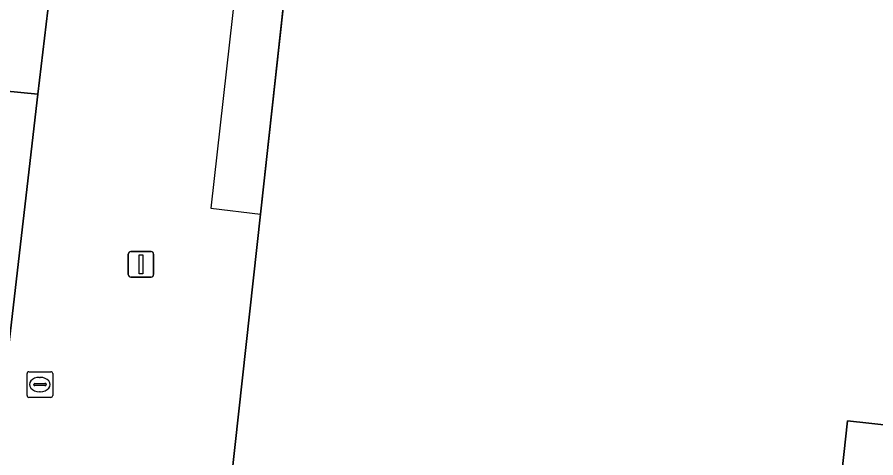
# Model space of a CAD drawing. Extents: x 162026 to 163502, y 387295 to 388169.
# Drawn here: x 162355.04 to 162388.55, y 387602.42 to 387619.59 of the extents above; entities that cross this region are included whole.
import ezdxf

# ---------------------------------------------------------------- set-up
doc = ezdxf.new("R2010")
doc.units = 0
for name, color, linetype in [('IMGEO_Lichtmast', 7, 'Continuous'), ('IMGEO_Pand', 7, 'Continuous'), ('IMGEO_Pand_overbouw', 7, 'Continuous'), ('IMGEO_Rioolput', 7, 'Continuous'), ('IMGEO_Voetpad_open', 7, 'Continuous')]:
    doc.layers.add(name, color=color, linetype=linetype)

msp = doc.modelspace()

# ---------------------------------------------------------------- linework, layer by layer
at = {"layer": 'IMGEO_Lichtmast'}
for p, q in [((162359.476, 387610.465), (162360.266, 387610.465)), ((162360.266, 387610.465), (162359.476, 387610.465)), ((162359.376, 387609.565), (162359.376, 387610.365)), ((162359.376, 387610.365), (162359.376, 387609.565)), ((162360.366, 387610.365), (162360.366, 387609.565)), ((162360.366, 387609.565), (162360.366, 387610.365)), ((162360.266, 387609.465), (162359.476, 387609.465)), ((162359.476, 387609.465), (162360.266, 387609.465))]:
    msp.add_line(p, q, dxfattribs=at)
msp.add_lwpolyline([(162359.796, 387610.34), (162359.946, 387610.34), (162359.946, 387609.59), (162359.796, 387609.59), (162359.796, 387610.34)], dxfattribs=at)
for centre, start, end in [((162359.476, 387610.365), 90, 180), ((162359.476, 387610.365), 90, 180), ((162360.266, 387610.365), 0, 90), ((162360.266, 387610.365), 360, 90), ((162359.476, 387609.565), 180, 270), ((162359.476, 387609.565), 180, 270), ((162360.266, 387609.565), 270, 0), ((162360.266, 387609.565), 270, 0)]:
    msp.add_arc(centre, 0.1, start, end, dxfattribs=at)
at = {"layer": 'IMGEO_Pand'}
for points in [[(162412.477, 387596.624), (162413.501, 387605.868), (162413.174, 387605.904), (162409.485, 387606.313), (162408.391, 387606.434), (162410.518, 387625.645), (162410.611, 387626.483), (162410.316, 387626.533), (162385.337, 387629.288), (162383.844, 387629.426), (162384.231, 387632.486), (162372.572, 387633.77), (162372.521, 387633.318), (162372.803, 387633.285), (162372.451, 387630.666), (162369.404, 387631.03), (162366.672, 387631.356), (162365.431, 387620.069), (162364.534, 387611.918), (162362.831, 387596.441)], [(162386.349, 387593.854), (162387.447, 387603.869), (162407.859, 387601.627)]]:
    msp.add_lwpolyline(points, dxfattribs=at)
msp.add_lwpolyline([(162407.329, 387596.833), (162407.369, 387597.19), (162407.825, 387601.316), (162407.859, 387601.627), (162387.447, 387603.869), (162386.349, 387593.854), (162383.089, 387564.112), (162403.476, 387562.035)], close=True, dxfattribs=at)
at = {"layer": 'IMGEO_Pand_overbouw'}
msp.add_lwpolyline([(162372.803, 387633.285), (162372.521, 387633.318), (162372.572, 387633.77), (162365.122, 387634.576), (162362.6, 387612.148), (162364.534, 387611.918), (162366.672, 387631.356), (162372.451, 387630.666)], close=True, dxfattribs=at)
at = {"layer": 'IMGEO_Rioolput'}
for p, q in [((162355.502, 387605.779), (162356.354, 387605.779)), ((162355.427, 387604.853), (162355.427, 387605.705)), ((162355.915, 387605.559), (162355.94, 387605.559)), ((162356.428, 387605.705), (162356.428, 387604.853)), ((162355.686, 387605.273), (162355.686, 387605.285)), ((162356.124, 387605.236), (162355.726, 387605.236)), ((162355.729, 387605.322), (162356.127, 387605.322)), ((162356.17, 387605.285), (162356.17, 387605.273)), ((162356.354, 387604.779), (162355.502, 387604.779)), ((162355.938, 387604.999), (162355.913, 387604.999))]:
    msp.add_line(p, q, dxfattribs=at)
for points in [[(162355.502, 387605.779), (162356.354, 387605.779)], [(162355.427, 387604.853), (162355.427, 387605.705)], [(162356.428, 387605.705), (162356.428, 387604.853)], [(162356.354, 387604.779), (162355.502, 387604.779)]]:
    msp.add_lwpolyline(points, dxfattribs=at)
for centre, radius, start, end in [((162355.504, 387605.703), 0.0765, 91.552, 178.448), ((162355.504, 387605.703), 0.0765, 91.552, 178.448), ((162356.352, 387605.703), 0.0765, 1.552, 88.448), ((162356.352, 387605.703), 0.0765, 1.552, 88.448), ((162355.726, 387605.282), 0.0403, 85.8775, 175.7526), ((162355.723, 387605.272), 0.0366, 178.938, 274.7102), ((162356.127, 387605.279), 0.043, 264.8664, 352.4533), ((162356.131, 387605.284), 0.0386, 1.7309, 96.639), ((162355.504, 387604.855), 0.0765, 181.552, 268.448), ((162355.504, 387604.855), 0.0765, 181.552, 268.448), ((162356.352, 387604.855), 0.0765, 271.552, 358.448), ((162356.352, 387604.855), 0.0765, 271.552, 358.448)]:
    msp.add_arc(centre, radius, start, end, dxfattribs=at)
for centre, major_axis, ratio, start_param, end_param in [((162355.914, 387605.279), (-0.387, 0.002), 0.722429, 4.712389, 7.853982), ((162355.939, 387605.279), (-0.39, 0.002), 0.717154, 1.570796, 4.712389)]:
    msp.add_ellipse(centre, major_axis=major_axis, ratio=ratio, start_param=start_param, end_param=end_param, dxfattribs=at)
at = {"layer": 'IMGEO_Voetpad_open'}
msp.add_lwpolyline([(162355.612, 387637.187), (162355.196, 387633.448), (162354.457, 387627.527), (162353.939, 387624.19), (162353.049, 387616.866), (162355.852, 387616.592), (162356.362, 387620.977), (162356.598, 387623.009), (162357.316, 387622.969), (162357.664, 387625.703), (162356.721, 387625.782), (162358.259, 387638.371), (162359.191, 387638.311), (162359.752, 387642.699), (162343.592, 387647.106)], dxfattribs=at)
for points in [[(162364.534, 387611.918), (162365.431, 387620.069), (162356.362, 387620.977), (162355.852, 387616.592), (162351.943, 387582.961), (162352.454, 387582.905), (162360.935, 387581.973), (162373.768, 387580.561), (162373.225, 387575.616), (162370.078, 387547.752), (162369.725, 387544.71), (162370.028, 387544.676), (162377.504, 387543.833), (162377.835, 387543.796), (162383.487, 387594.169), (162362.831, 387596.441)], [(162355.852, 387616.592), (162353.049, 387616.866), (162349.238, 387583.259), (162351.943, 387582.961)]]:
    msp.add_lwpolyline(points, close=True, dxfattribs=at)

doc.saveas('drawing.dxf')
